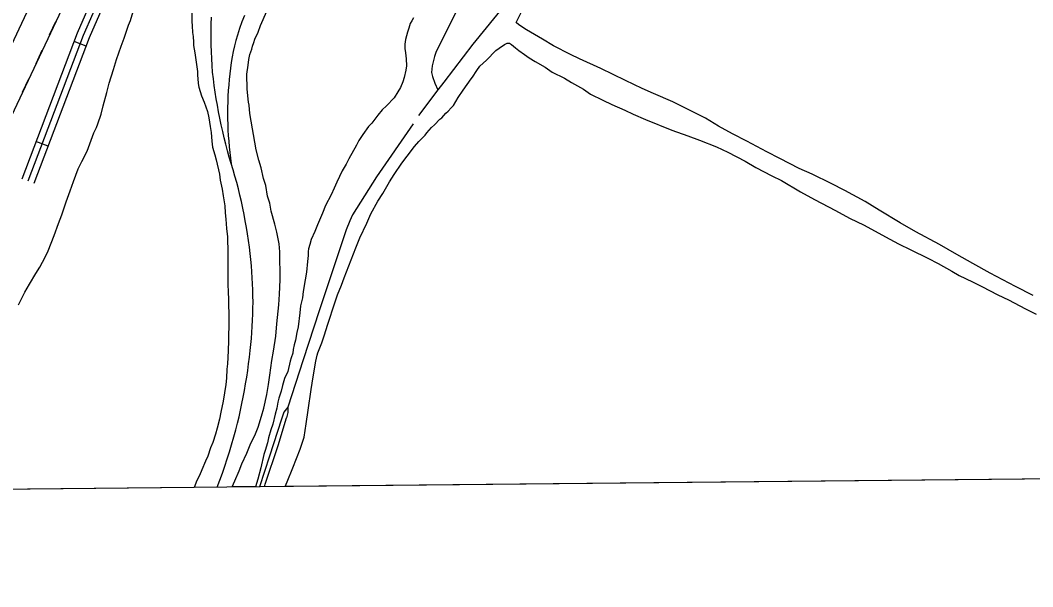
# Model space of a CAD drawing. Extents: x 3625074 to 3663148, y 511451 to 537151.
# Drawn here: x 3652036 to 3654402, y 516860 to 518184 of the extents above; entities that cross this region are included whole.
import ezdxf

# ---------------------------------------------------------------- set-up
doc = ezdxf.new("R2010")
doc.units = 0
for name, color, linetype in [('V-GRID-FRAM', 7, 'Continuous'), ('V-RAIL-TRAK', 7, 'Continuous'), ('V-ROAD-CNTR', 7, 'Continuous'), ('V-SITE-VEGE', 7, 'Continuous'), ('V-TOPO-SHOR', 7, 'Continuous'), ('V-UTIL-LINE', 7, 'Continuous')]:
    doc.layers.add(name, color=color, linetype=linetype)

msp = doc.modelspace()

# ---------------------------------------------------------------- linework, layer by layer
at = {"layer": 'V-GRID-FRAM'}
msp.add_lwpolyline([(3629129.4, 535042.1), (3660791.6, 535359.9), (3660982, 517178), (3629304, 516860), (3629129.4, 535042.1)], dxfattribs=at)
at = {"layer": 'V-RAIL-TRAK'}
for points in [[(3652560, 518195.1), (3652554.3, 518179.8), (3652548.8, 518164.4), (3652543.6, 518148.9), (3652540.1, 518136.3), (3652536.8, 518123.7), (3652533.8, 518111), (3652531.5, 518098), (3652529.4, 518085), (3652527.6, 518071.9), (3652525.9, 518058.8), (3652524.5, 518045.7), (3652523.3, 518032.6), (3652522.3, 518019.5), (3652521.5, 518006.3), (3652521, 517993.2), (3652520.6, 517980), (3652520.5, 517966.8), (3652520.6, 517953.6), (3652520.9, 517940.5), (3652521.5, 517927.3), (3652522.2, 517914.1), (3652523.2, 517901), (3652524.4, 517887.9), (3652525.8, 517874.8), (3652527.4, 517861.7), (3652529.2, 517848.6)], [(3652574.9, 517624.5), (3652573.3, 517638.6), (3652571.5, 517653.9), (3652569.4, 517669.1), (3652567.2, 517684.4), (3652564.8, 517699.5), (3652562.1, 517714.7), (3652559.3, 517729.8), (3652556.2, 517744.9), (3652553, 517760), (3652549.5, 517774.9), (3652545.8, 517789.9), (3652541.9, 517804.8), (3652537.9, 517819.6), (3652533.6, 517834.4), (3652529.1, 517849.1), (3652524.7, 517864), (3652520.6, 517879), (3652516.6, 517894), (3652512.8, 517909.1), (3652509.2, 517924.2), (3652505.8, 517939.4), (3652502.6, 517954.6), (3652499.6, 517969.9), (3652496.8, 517985.2), (3652494.2, 518000.5), (3652491.8, 518015.9), (3652489.5, 518031.2), (3652487.5, 518046.7), (3652485.7, 518062.1), (3652484.6, 518078.2), (3652483.8, 518094.3), (3652483.2, 518110.3), (3652482.7, 518126.4), (3652482.5, 518142.6), (3652482.5, 518158.7), (3652482.6, 518174.8), (3652483, 518190.9)], [(3652557.3, 517303.4), (3652560.2, 517318.8), (3652562.9, 517334.3), (3652565.4, 517349.8), (3652567.6, 517365.3), (3652569.7, 517380.8), (3652571.6, 517396.4), (3652573.3, 517412), (3652574.9, 517426.1), (3652576.3, 517440.2), (3652577.5, 517454.3), (3652578.4, 517468.5), (3652579.2, 517482.7), (3652579.7, 517496.9), (3652580, 517511.1), (3652580.1, 517525.3), (3652580, 517539.5), (3652579.7, 517553.7), (3652579.1, 517567.9), (3652578.4, 517582), (3652577.4, 517596.2), (3652576.3, 517610.3), (3652574.9, 517624.5)], [(3652540, 517227), (3652543.8, 517242.2), (3652547.5, 517257.4), (3652551, 517272.7), (3652554.3, 517288), (3652557.3, 517303.4)], [(3652496.2, 517092.8), (3652508.9, 517125.2), (3652525.3, 517175), (3652540, 517227)]]:
    msp.add_lwpolyline(points, dxfattribs=at)
at = {"layer": 'V-ROAD-CNTR'}
for p, q in [((3652190.1, 518123.6), (3652162.1, 518134.2)), ((3652101.2, 517889.9), (3652073.1, 517900.6))]:
    msp.add_line(p, q, dxfattribs=at)
for points in [[(3653675.6, 521336.6), (3653663.2, 521281.1), (3653546.2, 521057.4), (3653438.7, 520830.2), (3653355, 520648.6), (3653273.3, 520439.4), (3653200.7, 520308.3), (3653139.6, 520170.9), (3653091.2, 520048.9), (3653018.4, 519869.6), (3652945.3, 519722.8), (3652898.8, 519596.9), (3652869.3, 519520.8), (3652796, 519388.4), (3652714.6, 519242.2), (3652615.3, 519050.7), (3652523.6, 518894), (3652434.9, 518728.2), (3652335, 518528.2), (3652236.9, 518309.1), (3652169.5, 518153.7), (3652039.7, 517812.8)], [(3653690.3, 521333.3), (3653677.4, 521275.9), (3653559.6, 521050.7), (3653452.3, 520823.9), (3653368.9, 520642.8), (3653286.9, 520433), (3653214.1, 520301.6), (3653153.4, 520165.1), (3653105.2, 520043.3), (3653032.1, 519863.4), (3652959.1, 519716.8), (3652912.8, 519591.5), (3652882.9, 519514.5), (3652809.1, 519381.1), (3652727.8, 519235.1), (3652628.4, 519043.5), (3652536.7, 518886.6), (3652448.2, 518721.4), (3652348.6, 518521.8), (3652250.7, 518303), (3652183.4, 518148.1), (3652053.7, 517807.5)], [(3653704.9, 521330), (3653691.6, 521270.7), (3653573.1, 521044), (3653465.9, 520817.5), (3653382.7, 520636.9), (3653300.5, 520426.7), (3653227.6, 520294.9), (3653167.3, 520159.3), (3653119.1, 520037.8), (3653045.8, 519857.2), (3652972.8, 519710.9), (3652926.9, 519586.2), (3652896.5, 519508.1), (3652822.2, 519373.8), (3652741, 519228), (3652641.5, 519036.3), (3652549.8, 518879.3), (3652461.6, 518714.5), (3652362.1, 518515.4), (3652264.4, 518297), (3652197.3, 518142.4), (3652067.8, 517802.2)]]:
    msp.add_lwpolyline(points, dxfattribs=at)
at = {"layer": 'V-SITE-VEGE'}
for p, q in [((3652293.8, 518183.3), (3652304.6, 518219.9)), ((3652437.4, 518213.8), (3652437.4, 518181.1)), ((3652597.8, 518171.8), (3652612.7, 518204.9)), ((3653195, 518178.8), (3653207.7, 518204.8)), ((3652279.1, 518141.8), (3652289.4, 518172)), ((3652289.4, 518172), (3652293.8, 518183.3)), ((3652437.4, 518181.1), (3652437.8, 518170.9)), ((3652591.8, 518156.1), (3652597.8, 518171.8)), ((3652947.5, 518176.3), (3652943.8, 518165.3)), ((3652951.3, 518182.6), (3652947.5, 518176.3)), ((3652955, 518189.8), (3652951.3, 518182.6)), ((3653201.3, 518172.7), (3653195, 518178.8)), ((3653218.7, 518161.3), (3653201.3, 518172.7)), ((3652437.8, 518170.9), (3652438.8, 518154.8)), ((3652438.8, 518154.8), (3652440.3, 518145.5)), ((3652584.3, 518139.6), (3652591.8, 518156.1)), ((3652940.9, 518155.9), (3652936.5, 518138.6)), ((3652943.8, 518165.3), (3652940.9, 518155.9)), ((3653256.6, 518139.4), (3653218.7, 518161.3)), ((3652272.3, 518123.2), (3652279.1, 518141.8)), ((3652440.3, 518145.5), (3652441.2, 518132.8)), ((3652441.2, 518132.8), (3652441.2, 518124.5)), ((3652441.2, 518124.5), (3652444.1, 518107.4)), ((3652579.2, 518123.1), (3652582.1, 518131.7)), ((3652582.1, 518131.7), (3652584.3, 518139.6)), ((3652936.5, 518138.6), (3652934.4, 518127.7)), ((3652934.4, 518127.7), (3652934.6, 518117.5)), ((3653155.5, 518118.7), (3653167.9, 518126.8)), ((3653167.9, 518126.8), (3653174.1, 518130)), ((3653174.1, 518130), (3653179.5, 518130.1)), ((3653179.5, 518130.1), (3653184.3, 518127.1)), ((3653184.3, 518127.1), (3653193, 518119.4)), ((3653281.9, 518124.3), (3653256.6, 518139.4)), ((3653321.4, 518104), (3653281.9, 518124.3)), ((3652261, 518092), (3652272.3, 518123.2)), ((3652444.1, 518107.4), (3652450.4, 518063.9)), ((3652570.4, 518092.4), (3652572.5, 518103.4)), ((3652572.5, 518103.4), (3652577, 518116)), ((3652577, 518116), (3652579.2, 518123.1)), ((3652934.6, 518117.5), (3652936.3, 518107.4)), ((3652936.3, 518107.4), (3652938.2, 518093.4)), ((3653125.6, 518090.8), (3653147.1, 518113.1)), ((3653147.1, 518113.1), (3653155.5, 518118.7)), ((3653193, 518119.4), (3653200.9, 518113.3)), ((3653200.9, 518113.3), (3653214.4, 518103.5)), ((3653214.4, 518103.5), (3653225.5, 518095.9)), ((3653342.7, 518093.5), (3653321.4, 518104)), ((3652254.1, 518068.6), (3652261, 518092)), ((3652565.6, 518058), (3652569.1, 518079.1)), ((3652569.1, 518079.1), (3652570.4, 518092.4)), ((3652938.5, 518077), (3652937.1, 518066.8)), ((3652938.2, 518093.4), (3652938.5, 518077)), ((3653102.7, 518066.1), (3653110.3, 518076.4)), ((3653110.3, 518076.4), (3653125.6, 518090.8)), ((3653225.5, 518095.9), (3653238.9, 518087.5)), ((3653238.9, 518087.5), (3653262.6, 518073.9)), ((3653392.3, 518071), (3653342.7, 518093.5)), ((3652243.8, 518036.4), (3652254.1, 518068.6)), ((3652450.4, 518063.9), (3652450.4, 518054.7)), ((3652450.4, 518054.7), (3652450.9, 518047.3)), ((3652566.3, 518022.9), (3652565.6, 518058)), ((3652937.1, 518066.8), (3652932.8, 518050.3)), ((3653092.8, 518051.1), (3653102.7, 518066.1)), ((3653262.6, 518073.9), (3653279.2, 518062.6)), ((3653279.2, 518062.6), (3653307.6, 518048.3)), ((3653450.6, 518043.3), (3653392.3, 518071)), ((3652238.4, 518014.9), (3652243.8, 518036.4)), ((3652450.9, 518047.3), (3652452.3, 518036.1)), ((3652452.3, 518036.1), (3652453.8, 518027.3)), ((3652929.8, 518040.1), (3652924.6, 518026.7)), ((3652932.8, 518050.3), (3652929.8, 518040.1)), ((3653070.8, 518020.2), (3653089.8, 518047.1)), ((3653089.8, 518047.1), (3653092.8, 518051.1)), ((3653307.6, 518048.3), (3653324.2, 518038.5)), ((3653324.2, 518038.5), (3653351.8, 518022.6)), ((3653489.2, 518024.5), (3653450.6, 518043.3)), ((3652230.1, 517983.7), (3652238.4, 518014.9)), ((3652453.8, 518027.3), (3652460.1, 518007.3)), ((3652460.1, 518007.3), (3652465.9, 517992.6)), ((3652569.2, 517992.5), (3652566.3, 518022.9)), ((3652918.6, 518016.5), (3652909.5, 518002.2)), ((3652924.6, 518026.7), (3652918.6, 518016.5)), ((3653059.4, 518003.6), (3653070.8, 518020.2)), ((3653351.8, 518022.6), (3653368.5, 518011.2)), ((3653368.5, 518011.2), (3653397.6, 517996.9)), ((3653516, 518012.5), (3653489.2, 518024.5)), ((3653560.9, 517993.1), (3653516, 518012.5)), ((3652225.2, 517964.6), (3652230.1, 517983.7)), ((3652465.9, 517992.6), (3652473.7, 517970.6)), ((3652570.9, 517985.5), (3652569.2, 517992.5)), ((3652572.9, 517966), (3652570.9, 517985.5)), ((3652891.9, 517983.9), (3652881.9, 517974.4)), ((3652909.5, 518002.2), (3652891.9, 517983.9)), ((3653042.7, 517979.1), (3653048.1, 517984.6)), ((3653048.1, 517984.6), (3653054.1, 517994.1)), ((3653054.1, 517994.1), (3653059.4, 518003.6)), ((3653397.6, 517996.9), (3653418.1, 517987.2)), ((3653418.1, 517987.2), (3653448.8, 517973.7)), ((3653637.4, 517954.8), (3653560.9, 517993.1)), ((3652217.8, 517941.7), (3652225.2, 517964.6)), ((3652473.7, 517970.6), (3652477.1, 517955.5)), ((3652587.8, 517881.2), (3652572.9, 517966)), ((3652871.3, 517961.7), (3652857.6, 517943.4)), ((3652881.9, 517974.4), (3652871.3, 517961.7)), ((3653021.3, 517956), (3653030.5, 517966.3)), ((3653030.5, 517966.3), (3653035.8, 517971.1)), ((3653035.8, 517971.1), (3653042.7, 517979.1)), ((3653448.8, 517973.7), (3653467.8, 517964.7)), ((3653467.8, 517964.7), (3653496.9, 517952)), ((3652214.4, 517933.4), (3652217.8, 517941.7)), ((3652477.1, 517955.5), (3652480, 517935.5)), ((3652480, 517935.5), (3652482, 517921.3)), ((3652849.9, 517935.5), (3652837, 517916.5)), ((3652857.6, 517943.4), (3652849.9, 517935.5)), ((3652996.8, 517932.9), (3653003.7, 517939.3)), ((3653003.7, 517939.3), (3653016.7, 517952.8)), ((3653016.7, 517952.8), (3653021.3, 517956)), ((3653496.9, 517952), (3653558.3, 517926.7)), ((3653667.4, 517936.6), (3653637.4, 517954.8)), ((3653700.6, 517918.5), (3653667.4, 517936.6)), ((3652192.4, 517878.2), (3652208.5, 517920.7)), ((3652208.5, 517920.7), (3652214.4, 517933.4)), ((3652482, 517921.3), (3652483.9, 517901.3)), ((3652837, 517916.5), (3652827.1, 517903)), ((3652967.7, 517900.3), (3652982.3, 517915.4)), ((3652982.3, 517915.4), (3652986.1, 517921)), ((3652986.1, 517921), (3652996.8, 517932.9)), ((3653558.3, 517926.7), (3653596, 517913.4)), ((3653596, 517913.4), (3653622.8, 517903.7)), ((3653733.7, 517901.2), (3653700.6, 517918.5)), ((3652483.9, 517901.3), (3652485.8, 517887.6)), ((3652485.8, 517887.6), (3652490.7, 517869.6)), ((3652821.9, 517892), (3652803.8, 517859.6)), ((3652827.1, 517903), (3652821.9, 517892)), ((3652940.3, 517866.2), (3652957, 517888.4)), ((3652957, 517888.4), (3652967.7, 517900.3)), ((3653622.8, 517903.7), (3653662.9, 517888.1)), ((3653662.9, 517888.1), (3653689.7, 517875.4)), ((3653780.3, 517876.4), (3653733.7, 517901.2)), ((3652180.1, 517853.8), (3652192.4, 517878.2)), ((3652490.7, 517869.6), (3652494.1, 517857.3)), ((3652593.8, 517857.1), (3652587.8, 517881.2)), ((3652928.1, 517849.6), (3652940.3, 517866.2)), ((3653689.7, 517875.4), (3653729.9, 517854.3)), ((3653811, 517860.6), (3653780.3, 517876.4)), ((3652171.8, 517836.3), (3652180.1, 517853.8)), ((3652494.1, 517857.3), (3652501.4, 517824.1)), ((3652598.8, 517839.2), (3652593.8, 517857.1)), ((3652797.7, 517847.8), (3652788.7, 517832)), ((3652803.8, 517859.6), (3652797.7, 517847.8)), ((3652909.9, 517823.4), (3652928.1, 517849.6)), ((3653729.9, 517854.3), (3653754.4, 517839.9)), ((3653754.4, 517839.9), (3653792.3, 517820.4)), ((3653856, 517837.2), (3653811, 517860.6)), ((3652160.5, 517807), (3652171.8, 517836.3)), ((3652501.4, 517824.1), (3652503.3, 517810.5)), ((3652604.7, 517814.3), (3652598.8, 517839.2)), ((3652788.7, 517832), (3652775.9, 517805.2)), ((3652899.3, 517806), (3652909.9, 517823.4)), ((3653792.3, 517820.4), (3653814.4, 517809.1)), ((3653886.7, 517823.8), (3653856, 517837.2)), ((3653930.9, 517802), (3653886.7, 517823.8)), ((3652152.7, 517785), (3652160.5, 517807)), ((3652503.3, 517810.5), (3652508.2, 517789)), ((3652609.8, 517797.3), (3652604.7, 517814.3)), ((3652614.1, 517772.4), (3652609.8, 517797.3)), ((3652775.9, 517805.2), (3652769.9, 517791.8)), ((3652883.4, 517779.2), (3652899.3, 517806)), ((3653814.4, 517809.1), (3653859.4, 517782.6)), ((3653962.4, 517786.2), (3653930.9, 517802)), ((3652143.4, 517759.7), (3652152.7, 517785)), ((3652508.2, 517789), (3652510.6, 517773.8)), ((3652510.6, 517773.8), (3652514, 517750.4)), ((3652619.2, 517756.1), (3652614.1, 517772.4)), ((3652762.4, 517776), (3652749.7, 517750.8)), ((3652769.9, 517791.8), (3652762.4, 517776)), ((3652871.3, 517761), (3652883.4, 517779.2)), ((3653859.4, 517782.6), (3653891.8, 517765.3)), ((3654010.5, 517760.6), (3653962.4, 517786.2)), ((3652133.6, 517728.9), (3652143.4, 517759.7)), ((3652514, 517750.4), (3652515.4, 517733.8)), ((3652622.6, 517737.4), (3652619.2, 517756.1)), ((3652749.7, 517750.8), (3652742.2, 517732.7)), ((3652855.4, 517731.8), (3652871.3, 517761)), ((3653891.8, 517765.3), (3653940.7, 517738.9)), ((3654043, 517740.2), (3654010.5, 517760.6)), ((3652125.7, 517708.9), (3652133.6, 517728.9)), ((3652515.4, 517733.8), (3652516.9, 517718.7)), ((3652631, 517707.1), (3652622.6, 517737.4)), ((3652742.2, 517732.7), (3652731, 517705.9)), ((3652845.7, 517709.7), (3652855.4, 517731.8)), ((3653940.7, 517738.9), (3653973.8, 517721.6)), ((3653973.8, 517721.6), (3654007.7, 517705.1)), ((3654091.9, 517710.7), (3654043, 517740.2)), ((3652115.5, 517680.6), (3652125.7, 517708.9)), ((3652516.9, 517718.7), (3652518.3, 517697.2)), ((3652636.1, 517688.5), (3652631, 517707.1)), ((3652731, 517705.9), (3652724.3, 517690.2)), ((3652830, 517675.1), (3652845.7, 517709.7)), ((3654007.7, 517705.1), (3654057.4, 517678)), ((3654128.3, 517689.5), (3654091.9, 517710.7)), ((3652108.6, 517663), (3652115.5, 517680.6)), ((3652518.3, 517697.2), (3652520.2, 517677.6)), ((3652520.2, 517677.6), (3652520.2, 517665.4)), ((3652641.3, 517661.2), (3652636.1, 517688.5)), ((3652724.3, 517690.2), (3652716.1, 517671.3)), ((3652820.3, 517652.2), (3652830, 517675.1)), ((3654057.4, 517678), (3654088.2, 517661.4)), ((3654183.5, 517659.4), (3654128.3, 517689.5)), ((3652101.7, 517645), (3652108.6, 517663)), ((3652520.2, 517665.4), (3652521.2, 517652.2)), ((3652521.2, 517652.2), (3652521.1, 517631.2)), ((3652642.5, 517642.5), (3652641.3, 517661.2)), ((3652713.2, 517659.5), (3652709.5, 517649.3)), ((3652716.1, 517671.3), (3652713.2, 517659.5)), ((3652792.8, 517582.2), (3652820.3, 517652.2)), ((3654088.2, 517661.4), (3654116.6, 517647.1)), ((3654224.6, 517636.7), (3654183.5, 517659.4)), ((3652081.7, 517606.9), (3652094.9, 517629.8)), ((3652094.9, 517629.8), (3652101.7, 517645)), ((3652521.1, 517631.2), (3652521.6, 517617.1)), ((3652643.7, 517576.9), (3652642.5, 517642.5)), ((3652709, 517633.7), (3652707.7, 517620.4)), ((3652709.5, 517649.3), (3652708.8, 517643.8)), ((3652708.8, 517643.8), (3652709, 517633.7)), ((3654116.6, 517647.1), (3654156.8, 517627.6)), ((3654156.8, 517627.6), (3654180.5, 517615.6)), ((3654261.7, 517615.6), (3654224.6, 517636.7)), ((3652072.4, 517591.8), (3652081.7, 517606.9)), ((3652521.6, 517617.1), (3652521.5, 517567.8)), ((3652707.7, 517620.4), (3652705.1, 517595.3)), ((3654180.5, 517615.6), (3654212.8, 517597.5)), ((3654301.9, 517592.9), (3654261.7, 517615.6)), ((3652058.2, 517566.9), (3652072.4, 517591.8)), ((3652705.1, 517595.3), (3652702.3, 517577.3)), ((3652786.9, 517564.9), (3652792.8, 517582.2)), ((3654212.8, 517597.5), (3654229.4, 517587.6)), ((3654229.4, 517587.6), (3654261, 517572.6)), ((3654361.1, 517561.3), (3654301.9, 517592.9)), ((3652047.4, 517548.4), (3652058.2, 517566.9)), ((3652521.5, 517567.8), (3652522, 517547.3)), ((3652642, 517544.1), (3652643.7, 517576.9)), ((3652702.3, 517577.3), (3652697.4, 517549.9)), ((3652777.2, 517542.1), (3652786.9, 517564.9)), ((3654261, 517572.6), (3654283, 517561.3)), ((3654283, 517561.3), (3654320.1, 517541.8)), ((3654402.9, 517541), (3654361.1, 517561.3)), ((3652032.2, 517518.6), (3652047.4, 517548.4)), ((3652522, 517547.3), (3652523, 517532.6)), ((3652523, 517532.6), (3652522.9, 517519.9)), ((3652640.2, 517519.1), (3652642, 517544.1)), ((3652695.3, 517535), (3652691, 517516.2)), ((3652697.4, 517549.9), (3652695.3, 517535)), ((3652771.3, 517523.2), (3652777.2, 517542.1)), ((3654320.1, 517541.8), (3654345.3, 517530.5)), ((3652522.9, 517519.9), (3652523.9, 517497)), ((3652635.6, 517474.5), (3652640.2, 517519.1)), ((3652691, 517516.2), (3652689.7, 517499.8)), ((3652755.1, 517473.7), (3652771.3, 517523.2)), ((3654345.3, 517530.5), (3654384.8, 517509.5)), ((3654384.8, 517509.5), (3654410, 517496.7)), ((3652523.9, 517497), (3652523.9, 517468.2)), ((3652689.7, 517499.8), (3652685.7, 517467.7)), ((3652523.9, 517468.2), (3652522.9, 517448.6)), ((3652633, 517445.6), (3652635.6, 517474.5)), ((3652685.7, 517467.7), (3652682.8, 517454.3)), ((3652746.2, 517446.2), (3652755.1, 517473.7)), ((3652522.9, 517448.6), (3652522.8, 517435)), ((3652628.2, 517410.3), (3652633, 517445.6)), ((3652682.8, 517454.3), (3652679.3, 517436.3)), ((3652741.1, 517429.7), (3652746.2, 517446.2)), ((3652522.8, 517435), (3652522.3, 517412)), ((3652674.2, 517414.3), (3652672.8, 517405.7)), ((3652676.4, 517425.3), (3652674.2, 517414.3)), ((3652679.3, 517436.3), (3652676.4, 517425.3)), ((3652731.4, 517406.9), (3652741.1, 517429.7)), ((3652521.3, 517395.4), (3652520.8, 517381.3)), ((3652522.3, 517412), (3652521.3, 517395.4)), ((3652624, 517388.4), (3652628.2, 517410.3)), ((3652669.2, 517394.7), (3652667, 517386.9)), ((3652672.8, 517405.7), (3652669.2, 517394.7)), ((3652727.1, 517387.3), (3652729.9, 517401.4)), ((3652729.9, 517401.4), (3652731.4, 517406.9)), ((3652519.3, 517368.1), (3652517.8, 517347.1)), ((3652520.8, 517381.3), (3652519.3, 517368.1)), ((3652619.2, 517354.7), (3652624, 517388.4)), ((3652667, 517386.9), (3652661.2, 517363.3)), ((3652720.8, 517350.4), (3652727.1, 517387.3)), ((3652517.8, 517347.1), (3652516.4, 517332.9)), ((3652616.5, 517332.8), (3652619.2, 517354.7)), ((3652653.7, 517346.8), (3652648.6, 517330.3)), ((3652661.2, 517363.3), (3652653.7, 517346.8)), ((3652715.9, 517320.7), (3652720.8, 517350.4)), ((3652516.4, 517332.9), (3652510.4, 517293.4)), ((3652612.3, 517309.3), (3652616.5, 517332.8)), ((3652648.6, 517330.3), (3652645.7, 517317)), ((3652709, 517272.9), (3652715.9, 517320.7)), ((3652605.1, 517277.1), (3652612.3, 517309.3)), ((3652640.5, 517300.5), (3652638.4, 517291.1)), ((3652645.7, 517317), (3652640.5, 517300.5)), ((3652510.4, 517293.4), (3652504.6, 517268)), ((3652600, 517258.3), (3652605.1, 517277.1)), ((3652635.5, 517277.7), (3652631.9, 517263.6)), ((3652638.4, 517291.1), (3652635.5, 517277.7)), ((3652704.2, 517240.8), (3652709, 517272.9)), ((3652502.1, 517251.4), (3652496.2, 517230.4)), ((3652504.6, 517268), (3652502.1, 517251.4)), ((3652591.9, 517233.1), (3652600, 517258.3)), ((3652631.9, 517263.6), (3652626.1, 517240.1)), ((3652496.2, 517230.4), (3652492.8, 517216.8)), ((3652585.9, 517217.4), (3652591.9, 517233.1)), ((3652621.7, 517226.7), (3652616.6, 517207.9)), ((3652626.1, 517240.1), (3652621.7, 517226.7)), ((3652699.3, 517209.5), (3652704.2, 517240.8)), ((3652492.8, 517216.8), (3652485.9, 517197.2)), ((3652573.2, 517191.4), (3652585.9, 517217.4)), ((3652616.6, 517207.9), (3652613.7, 517196.1)), ((3652690.5, 517181.2), (3652699.3, 517209.5)), ((3652481, 517185), (3652474.2, 517165.5)), ((3652485.9, 517197.2), (3652481, 517185)), ((3652565.7, 517172.5), (3652573.2, 517191.4)), ((3652608.6, 517178.8), (3652605.6, 517169.4)), ((3652613.7, 517196.1), (3652608.6, 517178.8)), ((3652673.4, 517137.9), (3652690.5, 517181.2)), ((3652474.2, 517165.5), (3652469.3, 517153.8)), ((3652553.7, 517147.3), (3652565.7, 517172.5)), ((3652605.6, 517169.4), (3652598.4, 517138)), ((3652460.4, 517133.3), (3652455.1, 517120.1)), ((3652469.3, 517153.8), (3652460.4, 517133.3)), ((3652537.3, 517107.9), (3652547.8, 517130.8)), ((3652547.8, 517130.8), (3652553.7, 517147.3)), ((3652598.4, 517138), (3652591.1, 517111.3)), ((3652660, 517105.6), (3652673.4, 517137.9)), ((3652449.2, 517108.4), (3652442.7, 517092.3)), ((3652455.1, 517120.1), (3652449.2, 517108.4)), ((3652531, 517093.2), (3652537.3, 517107.9)), ((3652591.1, 517111.3), (3652585.9, 517093.7)), ((3655158, 517119.5), (3652655.3, 517094.4)), ((3652442.7, 517092.3), (3651805.2, 517085.9)), ((3652585.9, 517093.7), (3652531, 517093.2)), ((3652655.3, 517094.4), (3652660, 517105.6))]:
    msp.add_line(p, q, dxfattribs=at)
at = {"layer": 'V-TOPO-SHOR'}
for points in [[(3654454.5, 519943), (3654381.1, 519846), (3654308.5, 519751), (3654243.7, 519664.1), (3654171.5, 519567.5), (3654128.4, 519511.3), (3654071.8, 519434.1), (3654000.1, 519333.9), (3653941.1, 519255.1), (3653860.8, 519146), (3653776.6, 519030.8), (3653713, 518943.9), (3653629.2, 518830.7), (3653534.9, 518704.6), (3653458.5, 518597.6), (3653378.7, 518484.1), (3653301.4, 518385), (3653197.2, 518255.5), (3653093.8, 518128), (3653025.8, 518039.1), (3653012.1, 518021), (3652966.8, 517961)], [(3653342.1, 518807.2), (3653288.6, 518691.8), (3653236.1, 518587.2), (3653203.2, 518516.9), (3653160.7, 518430), (3653110.2, 518326.7), (3653060.6, 518216.2), (3653007.7, 518110.4), (3653003.9, 518098.8), (3652998.4, 518077.2), (3652997.1, 518062), (3652999.3, 518052.1), (3653004.7, 518037.1), (3653012.1, 518021)], [(3652954.4, 517941.7), (3652868.8, 517818.1), (3652812.4, 517729.4), (3652806.3, 517715.3), (3652797.6, 517694.4), (3652767.1, 517602.6), (3652734.8, 517504.4), (3652697.6, 517390.6), (3652661.5, 517279.5)], [(3652661.5, 517279.5), (3652651.7, 517267.7), (3652646.6, 517252)], [(3652661.5, 517279.5), (3652661.8, 517267.1), (3652658.5, 517254.5)], [(3652646.6, 517252), (3652618.5, 517165.5), (3652595.4, 517093.8)], [(3652606.6, 517093.9), (3652608.4, 517099.5), (3652638.7, 517190.3), (3652658.5, 517254.5)]]:
    msp.add_lwpolyline(points, dxfattribs=at)
at = {"layer": 'V-UTIL-LINE'}
for points in [[(3656593.7, 527803.8), (3655527.1, 525607.7), (3652897.2, 519829.4), (3651602.8, 517087.1)], [(3655691.9, 526101.8), (3655057, 524706.2), (3654410.7, 523315.7), (3653766.4, 521920.5), (3653279.9, 520844.6), (3652474, 519103.5), (3651527.9, 517086.4)], [(3652118.7, 518179.9), (3652104.1, 518149.2)], [(3652087.1, 518113), (3652072.6, 518082.3)], [(3652055.5, 518046.1), (3652041, 518015.3)]]:
    msp.add_lwpolyline(points, dxfattribs=at)

doc.saveas('drawing.dxf')
